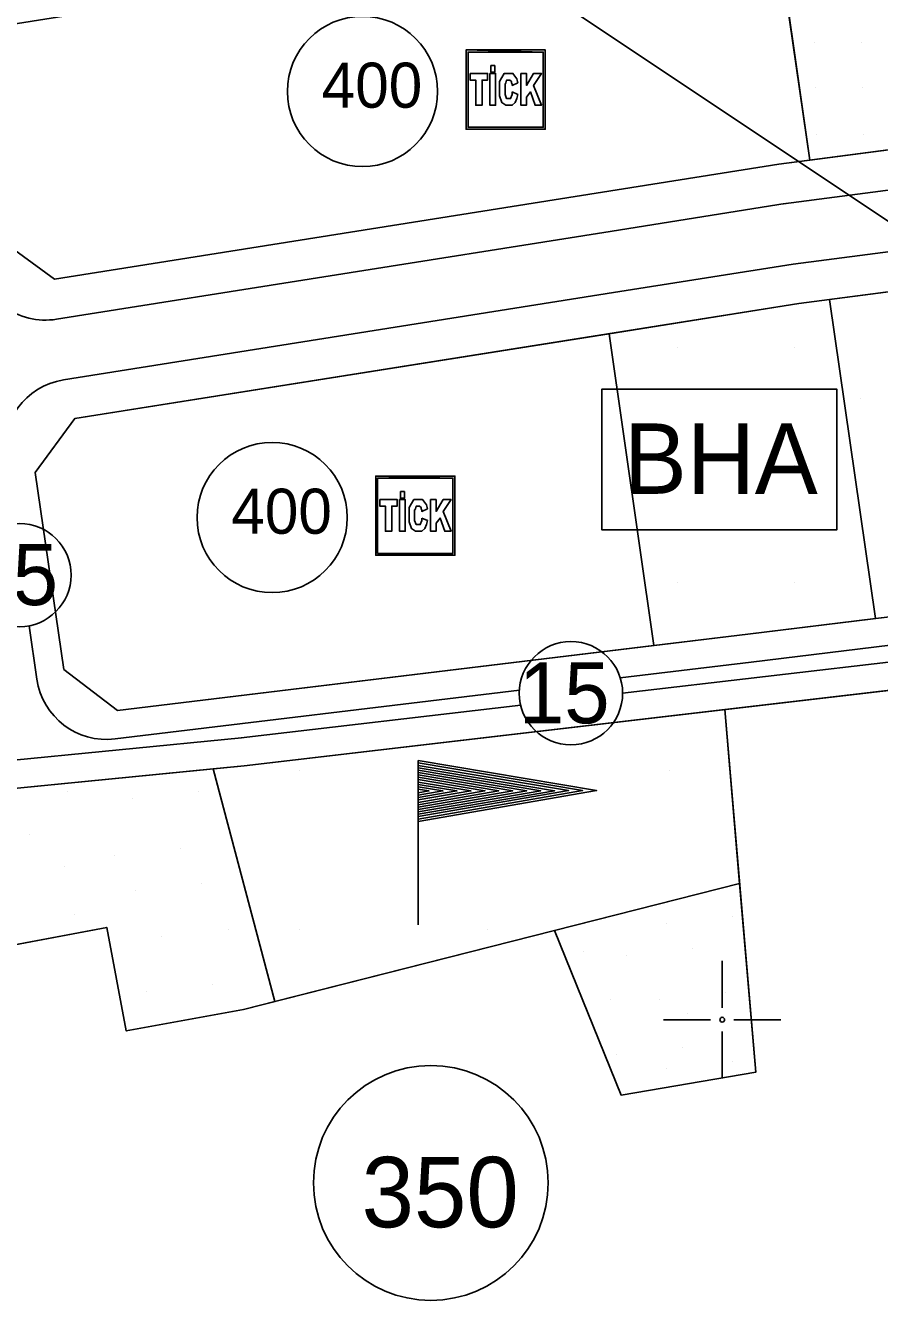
# Model space of a CAD drawing. Extents: x 419109 to 421295, y 4452223 to 4457798.
# Drawn here: x 419351.7 to 419533.5, y 4453438.7 to 4453711.7 of the extents above; entities that cross this region are included whole.
import ezdxf

# ---------------------------------------------------------------- set-up
doc = ezdxf.new("R2010")
doc.units = 0
for name, color, linetype in [('ADAKENARI', 7, 'Continuous'), ('Default', 7, 'Continuous'), ('KALDIRIM', 7, 'Continuous'), ('KD_DAIRE', 7, 'Continuous'), ('KD_YGEN', 7, 'Continuous'), ('LJ_SEMBOL', 7, 'Continuous'), ('PAFTALAMA', 7, 'Continuous'), ('PL_AYA_PARK_DINLENME', 7, 'Continuous'), ('PL_K_BHA', 7, 'Continuous'), ('PL_KON_MEV_350', 7, 'Continuous'), ('PL_SAY_DINI_TESIS', 7, 'Continuous'), ('PL_SAY_SPOR', 7, 'Continuous'), ('PL_TİCK', 7, 'Continuous'), ('SM_DAIRE', 7, 'Continuous'), ('SM_TAKS', 7, 'Continuous'), ('SN_3_DERECE_KAYNAK_KORUMA', 7, 'Continuous'), ('TR_DINITESIS', 7, 'Continuous'), ('TR_KENTSELSPOR', 7, 'Continuous'), ('TR_ORTAYOGUNKONUT', 7, 'Continuous'), ('TR_PARKALANI', 7, 'Continuous'), ('TR_TİCK', 7, 'Continuous'), ('TR_YONETIMMERK', 7, 'Continuous')]:
    doc.layers.add(name, color=color, linetype=linetype)

# ---------------------------------------------------------------- blocks, each defined once
blk = doc.blocks.new('POINT_DISPLAY')
at = {"layer": 'Default'}
blk.add_line((0, 0), (0, 0), dxfattribs=at)

msp = doc.modelspace()

# ---------------------------------------------------------------- linework, layer by layer
at = {"layer": 'ADAKENARI'}
for p, q in [((419509.89, 4453744.15), (419518.63, 4453683.04)), ((419512.04, 4453682.18), (419590.74, 4453692.44)), ((419357.85, 4453657.69), (419512.04, 4453682.18)), ((419346.53, 4453666.02), (419357.85, 4453657.69)), ((419599.19, 4453663.29), (419516.33, 4453652.48)), ((419516.33, 4453652.48), (419362.18, 4453628)), ((419522.88, 4453653.34), (419532.61, 4453585.4)), ((419475.94, 4453646.07), (419485.44, 4453579.69)), ((419353.74, 4453616.54), (419362.18, 4453628)), ((419359.86, 4453574.57), (419353.74, 4453616.54)), ((419505.47, 4453582.11), (419535.04, 4453585.69)), ((419371.23, 4453565.87), (419505.47, 4453582.11)), ((419359.86, 4453574.57), (419371.23, 4453565.87)), ((419568.46, 4453573.98), (419398.25, 4453554.05)), ((419507.15, 4453488.81), (419500.57, 4453566.03)), ((419398.25, 4453554.05), (419202.53, 4453534.72)), ((419391.61, 4453553.39), (419404.77, 4453503.86)), ((419398.11, 4453502.17), (419503.72, 4453529)), ((419368.97, 4453519.65), (419300, 4453506.67)), ((419368.97, 4453519.65), (419373.13, 4453497.59)), ((419464.32, 4453518.99), (419478.46, 4453483.94)), ((419398.11, 4453502.17), (419373.13, 4453497.59)), ((419478.46, 4453483.94), (419507.15, 4453488.81))]:
    msp.add_line(p, q, dxfattribs=at)
at = {"layer": 'KALDIRIM'}
for p, q in [((419513.07, 4453673.74), (419542.64, 4453677.6)), ((419474.78, 4453667.65), (419513.44, 4453673.79)), ((419358.28, 4453649.15), (419474.78, 4453667.65)), ((419515.11, 4453660.9), (419544.23, 4453664.69)), ((419476.86, 4453654.82), (419515.11, 4453660.9)), ((419359.77, 4453636.23), (419476.86, 4453654.82)), ((419354.1, 4453572.5), (419352.44, 4453583.87)), ((419567.76, 4453579.94), (419478.8, 4453569.52)), ((419506.19, 4453576.16), (419535.76, 4453579.74)), ((419478.3, 4453572.78), (419506.19, 4453576.16)), ((419370.74, 4453559.77), (419456.82, 4453570.18)), ((419457.1, 4453566.98), (419397.56, 4453560.01)), ((419397.67, 4453560.02), (419297.6, 4453550.14))]:
    msp.add_line(p, q, dxfattribs=at)
for centre, start, end in [((419355.93, 4453663.97), 188.289, 279.0241), ((419362.13, 4453621.41), 99.0241, 188.289), ((419368.94, 4453574.66), 188.289, 276.8988)]:
    msp.add_arc(centre, 15, start, end, dxfattribs=at)
at = {"layer": 'KD_DAIRE'}
for centre in [(419350.38, 4453594.67), (419467.8, 4453569.51)]:
    msp.add_circle(centre, 11, dxfattribs=at)
at = {"layer": 'LJ_SEMBOL'}
msp.add_line((419435.3, 4453520.17), (419435.3, 4453555.17), dxfattribs=at)
for points in [[(419445.46, 4453706.48), (419461.92, 4453706.05), (419461.92, 4453690.02), (419445.89, 4453690.02), (419445.89, 4453706.05), (419461.92, 4453706.05), (419445.46, 4453706.48), (419445.46, 4453689.6), (419462.34, 4453689.6), (419462.34, 4453706.48), (419445.46, 4453706.48)], [(419446.34, 4453701.48), (419446.34, 4453700.07), (419447.52, 4453700.07), (419447.52, 4453694.73), (419448.87, 4453694.73), (419448.87, 4453700.07), (419450.05, 4453700.07), (419450.05, 4453701.48), (419446.34, 4453701.48)], [(419450.56, 4453701.48), (419450.56, 4453694.73), (419451.74, 4453694.73), (419451.74, 4453701.48), (419450.56, 4453701.48)], [(419450.73, 4453703.17), (419450.73, 4453701.76), (419451.57, 4453701.76), (419451.57, 4453703.17), (419450.73, 4453703.17)], [(419455.29, 4453697.54), (419455.29, 4453696.98), (419454.95, 4453696.14), (419454.61, 4453696.14), (419454.1, 4453696.14), (419453.77, 4453696.98), (419453.77, 4453698.39), (419453.77, 4453699.23), (419453.94, 4453699.51), (419454.1, 4453700.07), (419454.61, 4453700.07), (419454.78, 4453700.07), (419455.12, 4453699.79), (419455.12, 4453699.51), (419455.29, 4453699.23), (419455.29, 4453698.95), (419456.47, 4453699.51), (419456.3, 4453700.36), (419455.45, 4453701.48), (419454.78, 4453701.48), (419453.6, 4453701.48), (419452.59, 4453699.79), (419452.59, 4453698.39), (419452.59, 4453696.7), (419453.09, 4453695.29), (419453.94, 4453694.73), (419454.78, 4453694.73), (419455.29, 4453694.73), (419455.96, 4453695.29), (419456.3, 4453696.14), (419456.47, 4453696.98), (419455.29, 4453697.54)], [(419457.14, 4453701.48), (419457.14, 4453694.73), (419458.32, 4453694.73), (419458.32, 4453696.42), (419459.17, 4453697.54), (419460.18, 4453694.73), (419461.53, 4453694.73), (419459.84, 4453698.95), (419461.53, 4453701.48), (419459.84, 4453701.48), (419458.32, 4453698.95), (419458.32, 4453701.48), (419457.14, 4453701.48)], [(419474.39, 4453634.28), (419524.39, 4453634.28), (419524.39, 4453604.28), (419474.39, 4453604.28), (419474.39, 4453634.28), (419524.39, 4453634.28)], [(419426.23, 4453615.76), (419442.68, 4453615.33), (419442.68, 4453599.3), (419426.65, 4453599.3), (419426.65, 4453615.33), (419442.68, 4453615.33), (419426.23, 4453615.76), (419426.23, 4453598.88), (419443.1, 4453598.88), (419443.1, 4453615.76), (419426.23, 4453615.76)], [(419431.49, 4453612.45), (419431.49, 4453611.04), (419432.34, 4453611.04), (419432.34, 4453612.45), (419431.49, 4453612.45)], [(419427.11, 4453610.76), (419427.11, 4453609.35), (419428.29, 4453609.35), (419428.29, 4453604.01), (419429.64, 4453604.01), (419429.64, 4453609.35), (419430.82, 4453609.35), (419430.82, 4453610.76), (419427.11, 4453610.76)], [(419431.32, 4453610.76), (419431.32, 4453604.01), (419432.51, 4453604.01), (419432.51, 4453610.76), (419431.32, 4453610.76)], [(419436.05, 4453606.82), (419436.05, 4453606.26), (419435.71, 4453605.42), (419435.37, 4453605.42), (419434.87, 4453605.42), (419434.53, 4453606.26), (419434.53, 4453607.67), (419434.53, 4453608.51), (419434.7, 4453608.79), (419434.87, 4453609.35), (419435.37, 4453609.35), (419435.54, 4453609.35), (419435.88, 4453609.07), (419435.88, 4453608.79), (419436.05, 4453608.51), (419436.05, 4453608.23), (419437.23, 4453608.79), (419437.06, 4453609.63), (419436.22, 4453610.76), (419435.54, 4453610.76), (419434.36, 4453610.76), (419433.35, 4453609.07), (419433.35, 4453607.67), (419433.35, 4453605.98), (419433.86, 4453604.57), (419434.7, 4453604.01), (419435.54, 4453604.01), (419436.05, 4453604.01), (419436.72, 4453604.57), (419437.06, 4453605.42), (419437.23, 4453606.26), (419436.05, 4453606.82)], [(419437.91, 4453610.76), (419437.91, 4453604.01), (419439.09, 4453604.01), (419439.09, 4453605.7), (419439.93, 4453606.82), (419440.94, 4453604.01), (419442.29, 4453604.01), (419440.61, 4453608.23), (419442.29, 4453610.76), (419440.61, 4453610.76), (419439.09, 4453608.23), (419439.09, 4453610.76), (419437.91, 4453610.76)], [(419435.3, 4453555.17), (419473.25, 4453548.79), (419435.3, 4453542.21)], [(419435.3, 4453554.66), (419470.28, 4453548.78), (419435.3, 4453542.72)], [(419435.3, 4453554.15), (419467.3, 4453548.77), (419435.3, 4453543.23)], [(419435.3, 4453553.64), (419464.33, 4453548.76), (419435.3, 4453543.74)], [(419435.3, 4453553.14), (419461.36, 4453548.76), (419435.3, 4453544.24)], [(419435.3, 4453552.63), (419458.39, 4453548.75), (419435.3, 4453544.75)], [(419435.3, 4453552.12), (419455.42, 4453548.74), (419435.3, 4453545.26)], [(419435.3, 4453551.62), (419452.44, 4453548.73), (419435.3, 4453545.77)], [(419435.3, 4453551.11), (419449.47, 4453548.73), (419435.3, 4453546.27)], [(419435.3, 4453550.6), (419446.5, 4453548.72), (419435.3, 4453546.78)], [(419435.3, 4453550.1), (419443.53, 4453548.71), (419435.3, 4453547.29)], [(419435.3, 4453549.59), (419440.55, 4453548.71), (419435.3, 4453547.8)], [(419435.3, 4453549.08), (419437.58, 4453548.7), (419435.3, 4453548.3)]]:
    msp.add_lwpolyline(points, dxfattribs=at)
at = {"layer": 'PAFTALAMA'}
for p, q in [((419500, 4453502.5), (419500, 4453512.5)), ((419487.5, 4453500), (419497.5, 4453500)), ((419502.5, 4453500), (419512.5, 4453500)), ((419500, 4453497.5), (419500, 4453487.5))]:
    msp.add_line(p, q, dxfattribs=at)
msp.add_circle((419500, 4453500), 0.5, dxfattribs=at)
at = {"layer": 'PL_AYA_PARK_DINLENME'}
for points in [[(419650.21, 4453669.14), (419643.68, 4453668.35), (419599.19, 4453663.29), (419522.88, 4453653.34), (419532.61, 4453585.4), (419535.04, 4453585.69), (419544.82, 4453586.88), (419557.13, 4453588), (419567.09, 4453588.92), (419643.95, 4453595.96), (419650.21, 4453669.14)], [(419391.61, 4453553.39), (419202.53, 4453534.72), (419194.6, 4453523.95), (419200.28, 4453496.52), (419202.37, 4453486.53), (419300, 4453506.67), (419368.97, 4453519.65), (419373.13, 4453497.59), (419398.11, 4453502.17), (419404.77, 4453503.86), (419391.61, 4453553.39)], [(419507.15, 4453488.81), (419503.72, 4453529), (419464.32, 4453518.99), (419478.46, 4453483.94), (419507.15, 4453488.81)]]:
    msp.add_lwpolyline(points, dxfattribs=at)
at = {"layer": 'PL_K_BHA'}
msp.add_lwpolyline([(419522.88, 4453653.34), (419516.33, 4453652.48), (419475.94, 4453646.07), (419485.44, 4453579.69), (419505.47, 4453582.11), (419532.61, 4453585.4), (419522.88, 4453653.34)], dxfattribs=at)
at = {"layer": 'PL_KON_MEV_350'}
msp.add_lwpolyline([(419586.56, 4453553.65), (419583.72, 4453575.38), (419568.46, 4453573.98), (419500.57, 4453566.03), (419503.72, 4453529), (419507.15, 4453488.81), (419478.46, 4453483.94), (419464.32, 4453518.99), (419404.77, 4453503.86), (419398.11, 4453502.17), (419373.13, 4453497.59), (419368.97, 4453519.65), (419300, 4453506.67), (419202.37, 4453486.53), (419207.2, 4453463.35), (419208.33, 4453458.06), (419213.79, 4453432.36), (419287.54, 4453447.95), (419292.57, 4453429.1), (419300.56, 4453430.99)], dxfattribs=at)
at = {"layer": 'PL_SAY_DINI_TESIS'}
msp.add_lwpolyline([(419592.02, 4453754.04), (419588.56, 4453753.54), (419509.89, 4453744.15), (419510.82, 4453737.67), (419518.63, 4453683.04), (419590.74, 4453692.44), (419600.67, 4453693.58), (419597.31, 4453717.13), (419592.02, 4453754.04)], dxfattribs=at)
at = {"layer": 'PL_SAY_SPOR'}
msp.add_lwpolyline([(419503.72, 4453529), (419500.57, 4453566.03), (419398.25, 4453554.05), (419391.61, 4453553.39), (419404.77, 4453503.86), (419464.32, 4453518.99), (419503.72, 4453529)], dxfattribs=at)
at = {"layer": 'PL_TİCK'}
for points in [[(419340.05, 4453710.55), (419346.53, 4453666.02), (419357.85, 4453657.69), (419512.04, 4453682.18), (419518.63, 4453683.04), (419510.82, 4453737.67), (419340.05, 4453710.55)], [(419475.94, 4453646.07), (419362.18, 4453628), (419353.74, 4453616.54), (419359.86, 4453574.57), (419371.23, 4453565.87), (419485.44, 4453579.69), (419475.94, 4453646.07)]]:
    msp.add_lwpolyline(points, dxfattribs=at)
at = {"layer": 'SM_DAIRE'}
msp.add_circle((419437.97, 4453465.23), 25, dxfattribs=at)
at = {"layer": 'SM_TAKS'}
for centre in [(419423.43, 4453697.64), (419404.19, 4453606.92)]:
    msp.add_circle(centre, 15.99, dxfattribs=at)
at = {"layer": 'SN_3_DERECE_KAYNAK_KORUMA'}
msp.add_lwpolyline([(420357.81, 4452232.59), (420364.57, 4452258.77), (420388.14, 4452395.87), (420395.04, 4452520.02), (420383.4, 4452655.62), (420344.11, 4452773.22), (420290.77, 4452875.07), (420213.22, 4452980.45), (420010.57, 4453225.26), (419772.92, 4453473.96), (419554.68, 4453657.1), (419332.55, 4453805.23), (419159.82, 4453894.89), (419126.5, 4453906.07)], dxfattribs=at)
at = {"layer": 'TR_ORTAYOGUNKONUT'}
msp.add_lwpolyline([(419586.56, 4453553.65), (419583.72, 4453575.38), (419568.46, 4453573.98), (419500.57, 4453566.03), (419503.72, 4453529), (419507.15, 4453488.81), (419478.46, 4453483.94), (419464.32, 4453518.99), (419404.77, 4453503.86), (419398.11, 4453502.17), (419373.13, 4453497.59), (419368.97, 4453519.65), (419300, 4453506.67), (419202.37, 4453486.53), (419207.2, 4453463.35), (419208.33, 4453458.06), (419213.79, 4453432.36), (419287.54, 4453447.95), (419292.57, 4453429.1), (419300.56, 4453430.99)], dxfattribs=at)
for start, end in [(0, 180), (180, 0)]:
    msp.add_arc((419437.97, 4453465.23), 25, start, end, dxfattribs=at)
at = {"layer": 'TR_TİCK'}
for points in [[(419510.82, 4453737.67), (419340.05, 4453710.55), (419346.53, 4453666.02), (419357.85, 4453657.69), (419512.04, 4453682.18), (419518.63, 4453683.04), (419510.82, 4453737.67)], [(419445.46, 4453706.48), (419462.34, 4453706.48), (419462.34, 4453689.6), (419445.46, 4453689.6), (419445.46, 4453706.48)], [(419359.86, 4453574.57), (419371.23, 4453565.87), (419485.44, 4453579.69), (419475.94, 4453646.07), (419362.18, 4453628), (419353.74, 4453616.54), (419359.86, 4453574.57)], [(419426.23, 4453615.76), (419443.1, 4453615.76), (419443.1, 4453598.88), (419426.23, 4453598.88), (419426.23, 4453615.76)]]:
    msp.add_lwpolyline(points, dxfattribs=at)
for centre, start, end in [((419423.43, 4453697.64), 0, 180), ((419423.43, 4453697.64), 180, 0), ((419404.19, 4453606.92), 0, 180), ((419404.19, 4453606.92), 180, 0)]:
    msp.add_arc(centre, 15.99, start, end, dxfattribs=at)

# ---------------------------------------------------------------- block references
at = {"layer": 'TR_DINITESIS', "xscale": 0.1, "yscale": 0.10000000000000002}
for p in [(419519.56, 4453708.13), (419529.56, 4453708.13), (419519.84, 4453698.53), (419529.84, 4453698.53), (419520.16, 4453688.52), (419530.16, 4453688.52)]:
    msp.add_blockref('POINT_DISPLAY', p, dxfattribs=at)
at = {"layer": 'TR_KENTSELSPOR', "xscale": 0.1, "yscale": 0.10000000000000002}
for p in [(419410.04, 4453553.07), (419450.04, 4453553.07), (419488.87, 4453553.07), (419410.04, 4453519.19), (419450.04, 4453519.19)]:
    msp.add_blockref('POINT_DISPLAY', p, dxfattribs=at)
at = {"layer": 'TR_PARKALANI', "xscale": 0.1, "yscale": 0.10000000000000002}
for p in [(419529.53, 4453632.35), (419360.66, 4453548.52), (419374.43, 4453547.02), (419388.5, 4453548.52), (419352.58, 4453539.53), (419370.54, 4453535.04), (419384.61, 4453536.54), (419360.06, 4453532.65), (419375.03, 4453527.56), (419389.1, 4453529.05), (419362.16, 4453522.47), (419502.13, 4453522.02), (419394.79, 4453519.17), (419488.06, 4453520.52), (419380.72, 4453517.68), (419470.54, 4453514.53), (419479.67, 4453513.63), (419493.75, 4453515.13), (419377.43, 4453506), (419391.5, 4453507.5), (419500.63, 4453505.7), (419476.23, 4453504.35), (419486.56, 4453504.2), (419492.7, 4453501.36), (419491.5, 4453494.17), (419477.43, 4453492.68), (419488.21, 4453489.53), (419502.28, 4453491.03)]:
    msp.add_blockref('POINT_DISPLAY', p, dxfattribs=at)
at = {"layer": 'TR_YONETIMMERK', "xscale": 0.1, "yscale": 0.10000000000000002}
for p in [(419490.38, 4453643.09), (419515.38, 4453643.09), (419490.38, 4453618.09), (419515.38, 4453618.09), (419490.38, 4453593.09), (419515.38, 4453593.09)]:
    msp.add_blockref('POINT_DISPLAY', p, dxfattribs=at)

# ---------------------------------------------------------------- texts
at = {"layer": 'KD_YGEN'}
for p in [(419339.28, 4453588.28), (419456.7, 4453563.11)]:
    msp.add_text('15', height=13, dxfattribs=at).set_placement(p)
at = {"layer": 'LJ_SEMBOL'}
msp.add_text('BHA', height=15, dxfattribs=at).set_placement((419479.09, 4453611.97))
at = {"layer": 'SM_TAKS'}
for s, height, p in [('400', 9.593, (419414.74, 4453694.19)), ('400', 9.593, (419395.5, 4453603.47)), ('350', 15, (419423.23, 4453455.79))]:
    msp.add_text(s, height=height, dxfattribs=at).set_placement(p)

doc.saveas('drawing.dxf')
